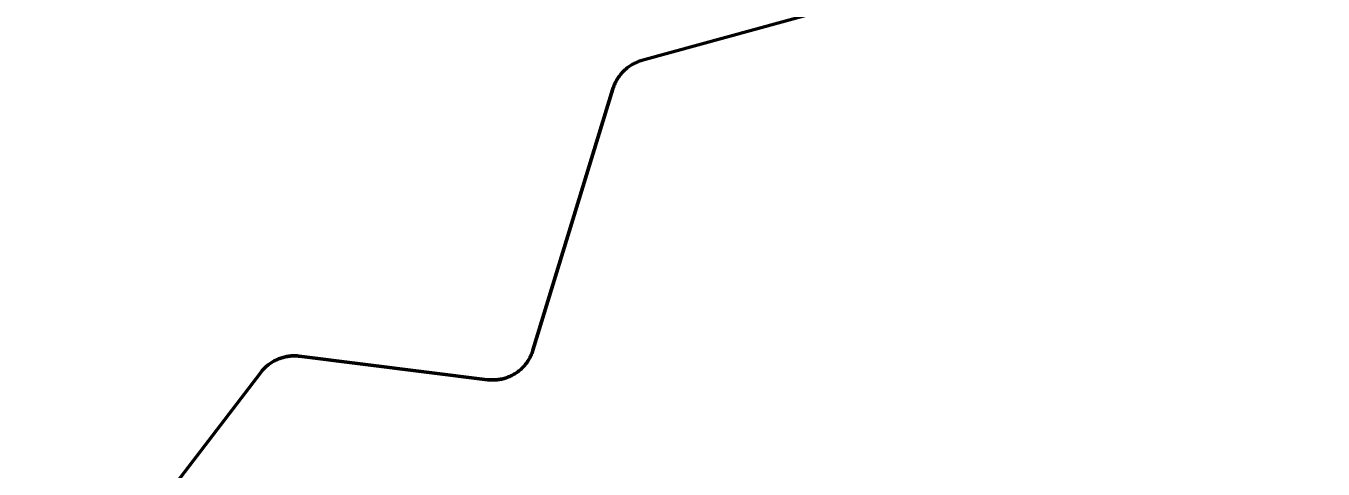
# Model space of a CAD drawing. Extents: x -1643653 to 4543381, y 1624270 to 13878484.
# Drawn here: x 740262 to 743353, y 8937182 to 8938237 of the extents above; entities that cross this region are included whole.
import ezdxf

# ---------------------------------------------------------------- set-up
doc = ezdxf.new("R2010")
doc.units = 0
doc.header["$LTSCALE"] = 200
for name, color, linetype, lineweight in [('1', 7, 'Continuous', 13), ('27', 7, 'Continuous', 53), ('60', 7, 'Continuous', 53)]:
    doc.layers.add(name, color=color, linetype=linetype, lineweight=lineweight)

msp = doc.modelspace()

# ---------------------------------------------------------------- linework, layer by layer
at = {"layer": '1', "lineweight": 25}
msp.add_spline([(814781, 9009175.5), (814787.2, 9009173.4), (814796.9, 9009173.4), (814799.4, 9009172.4), (814805.1, 9009174.5), (814805.6, 9009176.5), (814811.7, 9009179.5), (814811.7, 9009179.5), (814801.5, 9009181), (814790.7, 9009181.5), (814784.1, 9009183.1), (814777.4, 9009185.1), (814778.4, 9009175.5)], degree=3, dxfattribs=at)
at = {"layer": '27'}
for points in [[(742263.8, 8938301.2), (741730.1, 8938154.2), (741727.3, 8938153.5), (741724.6, 8938152.6), (741722, 8938151.7), (741719.3, 8938150.6), (741716.7, 8938149.6), (741714.2, 8938148.4), (741711.6, 8938147.2), (741709.1, 8938145.8), (741706.6, 8938144.5), (741704.2, 8938143), (741701.8, 8938141.5), (741699.5, 8938139.9), (741697.2, 8938138.3), (741694.9, 8938136.6), (741692.7, 8938134.8), (741690.6, 8938132.9), (741688.5, 8938131), (741686.4, 8938129.1), (741684.4, 8938127.1), (741682.5, 8938125), (741680.6, 8938122.9), (741678.8, 8938120.7), (741677.1, 8938118.5), (741675.4, 8938116.2), (741673.8, 8938113.9), (741672.2, 8938111.5), (741670.7, 8938109.1), (741669.3, 8938106.7), (741668, 8938104.2), (741666.7, 8938101.7), (741665.5, 8938099.1), (741664.4, 8938096.5), (741663.3, 8938093.9), (741662.3, 8938091.2), (741661.4, 8938088.6), (741661, 8938087.1), (741470.4, 8937464.9), (741469.5, 8937462.2), (741468.6, 8937459.5), (741467.6, 8937456.9), (741466.5, 8937454.3), (741465.3, 8937451.7), (741464.1, 8937449.2), (741462.8, 8937446.6), (741461.4, 8937444.2), (741460, 8937441.7), (741458.4, 8937439.3), (741456.8, 8937437), (741455.2, 8937434.7), (741453.5, 8937432.5), (741451.7, 8937430.3), (741449.9, 8937428.1), (741448, 8937426), (741446, 8937424), (741444, 8937422), (741441.9, 8937420.1)], [(742263.8, 8938301.2), (741730.1, 8938154.2), (741727.3, 8938153.5), (741724.6, 8938152.6), (741722, 8938151.7), (741719.3, 8938150.6), (741716.7, 8938149.6), (741714.2, 8938148.4), (741711.6, 8938147.2), (741709.1, 8938145.8), (741706.6, 8938144.5), (741704.2, 8938143), (741701.8, 8938141.5), (741699.5, 8938139.9), (741697.2, 8938138.3), (741694.9, 8938136.6), (741692.7, 8938134.8), (741690.6, 8938132.9), (741688.5, 8938131), (741686.4, 8938129.1), (741684.4, 8938127.1), (741682.5, 8938125), (741680.6, 8938122.9), (741678.8, 8938120.7), (741677.1, 8938118.5), (741675.4, 8938116.2), (741673.8, 8938113.9), (741672.2, 8938111.5), (741670.7, 8938109.1), (741669.3, 8938106.7), (741668, 8938104.2), (741666.7, 8938101.7), (741665.5, 8938099.1), (741664.4, 8938096.5), (741663.3, 8938093.9), (741662.3, 8938091.2), (741661.4, 8938088.6), (741661, 8938087.1), (741470.4, 8937464.9), (741469.5, 8937462.2), (741468.6, 8937459.5), (741467.6, 8937456.9), (741466.5, 8937454.3), (741465.3, 8937451.7), (741464.1, 8937449.2), (741462.8, 8937446.6), (741461.4, 8937444.2), (741460, 8937441.7), (741458.4, 8937439.3), (741456.8, 8937437), (741455.2, 8937434.7), (741453.5, 8937432.5), (741451.7, 8937430.3), (741449.9, 8937428.1), (741448, 8937426), (741446, 8937424), (741444, 8937422), (741441.9, 8937420.1)], [(741441.9, 8937420.1), (741441.1, 8937419.3), (741438.9, 8937417.4), (741436.7, 8937415.7), (741434.5, 8937413.9), (741432.2, 8937412.3), (741429.9, 8937410.7), (741427.5, 8937409.2), (741425.1, 8937407.7), (741422.6, 8937406.3), (741420.1, 8937405), (741417.6, 8937403.8), (741415, 8937402.6), (741412.4, 8937401.5), (741409.7, 8937400.5), (741407.1, 8937399.5), (741404.4, 8937398.6), (741401.7, 8937397.8), (741398.9, 8937397.1), (741396.2, 8937396.5), (741393.4, 8937395.9), (741390.6, 8937395.4), (741387.8, 8937395), (741385, 8937394.7), (741382.2, 8937394.4), (741379.4, 8937394.3), (741376.6, 8937394.2), (741373.7, 8937394.2), (741370.9, 8937394.2), (741368.1, 8937394.4), (741365.2, 8937394.6), (741362.4, 8937394.9), (740913.7, 8937450.8), (740911.4, 8937451.1), (740908.6, 8937451.3), (740905.8, 8937451.5), (740902.9, 8937451.5), (740900.1, 8937451.6), (740897.3, 8937451.5), (740894.4, 8937451.3), (740891.6, 8937451.1), (740888.8, 8937450.8), (740886, 8937450.4), (740883.2, 8937449.9), (740880.5, 8937449.3), (740877.7, 8937448.7), (740875, 8937448), (740872.2, 8937447.2), (740869.5, 8937446.4), (740866.9, 8937445.4), (740864.2, 8937444.4), (740861.6, 8937443.3), (740859, 8937442.2), (740856.5, 8937440.9), (740854, 8937439.6), (740851.5, 8937438.3), (740849.1, 8937436.8), (740846.7, 8937435.3), (740844.3, 8937433.7)], [(741441.9, 8937420.1), (741441.1, 8937419.3), (741438.9, 8937417.4), (741436.7, 8937415.7), (741434.5, 8937413.9), (741432.2, 8937412.3), (741429.9, 8937410.7), (741427.5, 8937409.2), (741425.1, 8937407.7), (741422.6, 8937406.3), (741420.1, 8937405), (741417.6, 8937403.8), (741415, 8937402.6), (741412.4, 8937401.5), (741409.7, 8937400.5), (741407.1, 8937399.5), (741404.4, 8937398.6), (741401.7, 8937397.8), (741398.9, 8937397.1), (741396.2, 8937396.5), (741393.4, 8937395.9), (741390.6, 8937395.4), (741387.8, 8937395), (741385, 8937394.7), (741382.2, 8937394.4), (741379.4, 8937394.3), (741376.6, 8937394.2), (741373.7, 8937394.2), (741370.9, 8937394.2), (741368.1, 8937394.4), (741365.2, 8937394.6), (741362.4, 8937394.9), (740913.7, 8937450.8), (740911.4, 8937451.1), (740908.6, 8937451.3), (740905.8, 8937451.5), (740902.9, 8937451.5), (740900.1, 8937451.6), (740897.3, 8937451.5), (740894.4, 8937451.3), (740891.6, 8937451.1), (740888.8, 8937450.8), (740886, 8937450.4), (740883.2, 8937449.9), (740880.5, 8937449.3), (740877.7, 8937448.7), (740875, 8937448), (740872.2, 8937447.2), (740869.5, 8937446.4), (740866.9, 8937445.4), (740864.2, 8937444.4), (740861.6, 8937443.3), (740859, 8937442.2), (740856.5, 8937440.9), (740854, 8937439.6), (740851.5, 8937438.3), (740849.1, 8937436.8), (740846.7, 8937435.3), (740844.3, 8937433.7)], [(740844.3, 8937433.7), (740842, 8937432.1), (740839.8, 8937430.4), (740837.6, 8937428.6), (740835.4, 8937426.8), (740833.3, 8937424.9), (740831.3, 8937422.9), (740829.3, 8937420.9), (740827.3, 8937418.9), (740825.5, 8937416.7), (740823.7, 8937414.6), (740821.9, 8937412.3), (740468.9, 8936951.3)], [(740844.3, 8937433.7), (740842, 8937432.1), (740839.8, 8937430.4), (740837.6, 8937428.6), (740835.4, 8937426.8), (740833.3, 8937424.9), (740831.3, 8937422.9), (740829.3, 8937420.9), (740827.3, 8937418.9), (740825.5, 8937416.7), (740823.7, 8937414.6), (740821.9, 8937412.3), (740468.9, 8936951.3)]]:
    msp.add_lwpolyline(points, dxfattribs=at)
at = {"layer": '60'}
for points in [[(742263.8, 8938301.2), (741730.1, 8938154.2), (741727.3, 8938153.5), (741724.6, 8938152.6), (741722, 8938151.7), (741719.3, 8938150.6), (741716.7, 8938149.6), (741714.2, 8938148.4), (741711.6, 8938147.2), (741709.1, 8938145.8), (741706.6, 8938144.5), (741704.2, 8938143), (741701.8, 8938141.5), (741699.5, 8938139.9), (741697.2, 8938138.3), (741694.9, 8938136.6), (741692.7, 8938134.8), (741690.6, 8938132.9), (741688.5, 8938131), (741686.4, 8938129.1), (741684.4, 8938127.1), (741682.5, 8938125), (741680.6, 8938122.9), (741678.8, 8938120.7), (741677.1, 8938118.5), (741675.4, 8938116.2), (741673.8, 8938113.9), (741672.2, 8938111.5), (741670.7, 8938109.1), (741669.3, 8938106.7), (741668, 8938104.2), (741666.7, 8938101.7), (741665.5, 8938099.1), (741664.4, 8938096.5), (741663.3, 8938093.9), (741662.3, 8938091.2), (741661.4, 8938088.6), (741661, 8938087.1), (741470.4, 8937464.9), (741469.5, 8937462.2), (741468.6, 8937459.5), (741467.6, 8937456.9), (741466.5, 8937454.3), (741465.3, 8937451.7), (741464.1, 8937449.2), (741462.8, 8937446.6), (741461.4, 8937444.2), (741460, 8937441.7), (741458.4, 8937439.3), (741456.8, 8937437), (741455.2, 8937434.7), (741453.5, 8937432.5), (741451.7, 8937430.3), (741449.9, 8937428.1), (741448, 8937426), (741446, 8937424), (741444, 8937422), (741441.9, 8937420.1)], [(740844.3, 8937433.7), (740846.7, 8937435.3), (740849.1, 8937436.8), (740851.5, 8937438.3), (740854, 8937439.6), (740856.5, 8937440.9), (740859, 8937442.2), (740861.6, 8937443.3), (740864.2, 8937444.4), (740866.9, 8937445.4), (740869.5, 8937446.4), (740872.2, 8937447.2), (740875, 8937448), (740877.7, 8937448.7), (740880.5, 8937449.3), (740883.2, 8937449.9), (740886, 8937450.4), (740888.8, 8937450.8), (740891.6, 8937451.1), (740894.4, 8937451.3), (740897.3, 8937451.5), (740900.1, 8937451.6), (740902.9, 8937451.5), (740905.8, 8937451.5), (740908.6, 8937451.3), (740911.4, 8937451.1), (740913.7, 8937450.8), (741362.4, 8937394.9), (741365.2, 8937394.6), (741368.1, 8937394.4), (741370.9, 8937394.2), (741373.7, 8937394.2), (741376.6, 8937394.2), (741379.4, 8937394.3), (741382.2, 8937394.4), (741385, 8937394.7), (741387.8, 8937395), (741390.6, 8937395.4), (741393.4, 8937395.9), (741396.2, 8937396.5), (741398.9, 8937397.1), (741401.7, 8937397.8), (741404.4, 8937398.6), (741407.1, 8937399.5), (741409.7, 8937400.5), (741412.4, 8937401.5), (741415, 8937402.6), (741417.6, 8937403.8), (741420.1, 8937405), (741422.6, 8937406.3), (741425.1, 8937407.7), (741427.5, 8937409.2), (741429.9, 8937410.7), (741432.2, 8937412.3), (741434.5, 8937413.9), (741436.7, 8937415.7), (741438.9, 8937417.4), (741441.1, 8937419.3), (741443.2, 8937421.2), (741445.2, 8937423.2), (741447.2, 8937425.2), (741449.1, 8937427.2), (741451, 8937429.4), (741452.8, 8937431.6), (741454.5, 8937433.8), (741456.2, 8937436.1), (741457.8, 8937438.4), (741459.3, 8937440.8), (741460.8, 8937443.2), (741462.2, 8937445.6), (741463.6, 8937448.1), (741464.8, 8937450.7), (741466, 8937453.2), (741467.2, 8937455.8), (741468.2, 8937458.4), (741469.2, 8937461.1), (741470.1, 8937463.8), (741470.4, 8937464.9), (741661, 8938087.1), (741661.8, 8938089.8), (741662.8, 8938092.5), (741663.8, 8938095.1), (741664.9, 8938097.7), (741666.1, 8938100.3), (741667.3, 8938102.8), (741668.6, 8938105.4), (741670, 8938107.8), (741671.4, 8938110.3), (741673, 8938112.6), (741674.5, 8938115), (741676.2, 8938117.3), (741677.9, 8938119.5), (741679.7, 8938121.7), (741681.5, 8938123.9), (741683.4, 8938126), (741685.4, 8938128), (741687.4, 8938130), (741689.5, 8938131.9), (741691.6, 8938133.8), (741693.7, 8938135.6), (741696, 8938137.4)], [(740468.9, 8936951.3), (740821.9, 8937412.3), (740823.7, 8937414.6), (740825.5, 8937416.7), (740827.3, 8937418.9), (740829.3, 8937420.9), (740831.3, 8937422.9), (740833.3, 8937424.9), (740835.4, 8937426.8), (740837.6, 8937428.6), (740839.8, 8937430.4), (740842, 8937432.1), (740844.3, 8937433.7)]]:
    msp.add_lwpolyline(points, dxfattribs=at)

doc.saveas('drawing.dxf')
